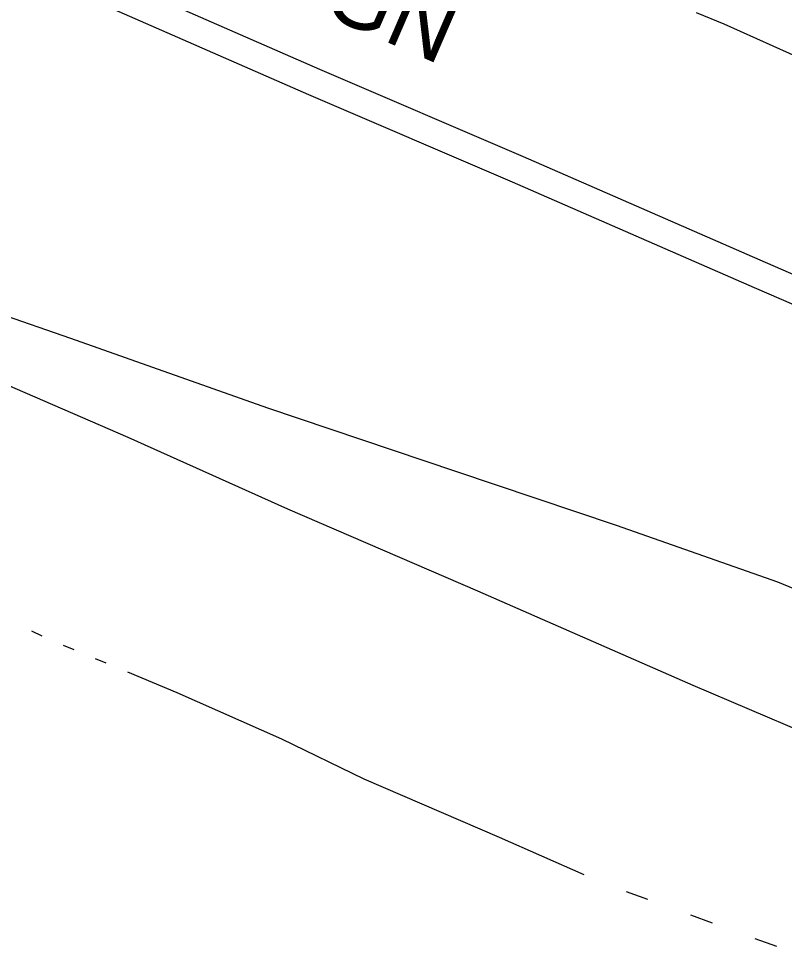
# Model space of a CAD drawing. Extents: x 589250 to 1188077, y 162953 to 363065.
# Drawn here: x 592665.1 to 592734.7, y 185972.5 to 186056.8 of the extents above; entities that cross this region are included whole.
import ezdxf

# ---------------------------------------------------------------- set-up
doc = ezdxf.new("R2010")
doc.units = 0
for name, color, linetype in [('E_RDWY', 7, 'Continuous'), ('E_RDWY_C_and_G', 7, 'Continuous'), ('E_RDWY_Gravel', 7, 'Continuous'), ('E_SGN_Text', 7, 'Continuous'), ('E_WTR_FlowLine', 7, 'Continuous')]:
    doc.layers.add(name, color=color, linetype=linetype)

msp = doc.modelspace()

# ---------------------------------------------------------------- linework, layer by layer
at = {"layer": 'E_RDWY'}
for p, q in [((592653.65, 186033.351), (592669.844, 186027.721)), ((592669.844, 186027.721), (592687.729, 186021.401)), ((592687.729, 186021.401), (592704.798, 186015.651)), ((592704.798, 186015.651), (592719.406, 186010.735)), ((592719.406, 186010.735), (592734.064, 186005.578)), ((592734.064, 186005.578), (592750.931, 185998.741))]:
    msp.add_line(p, q, dxfattribs=at)
at = {"layer": 'E_RDWY_C_and_G'}
for p, q in [((592666.502, 186063.534), (592692.452, 186052.153)), ((592665.515, 186061.238), (592691.458, 186049.859)), ((592692.452, 186052.153), (592710.952, 186044.229)), ((592691.458, 186049.859), (592709.96, 186041.934)), ((592710.952, 186044.229), (592732.939, 186034.632)), ((592709.96, 186041.934), (592731.939, 186032.341)), ((592732.939, 186034.632), (592749.772, 186027.291)), ((592731.939, 186032.341), (592748.777, 186024.997))]:
    msp.add_line(p, q, dxfattribs=at)
at = {"layer": 'E_RDWY_Gravel'}
for p, q in [((592675.06, 186018.716), (592658.252, 186025.978)), ((592689.565, 186012.179), (592675.06, 186018.716)), ((592706.849, 186004.751), (592689.565, 186012.179)), ((592726.404, 185996.173), (592706.849, 186004.751)), ((592737.557, 185991.413), (592726.404, 185996.173))]:
    msp.add_line(p, q, dxfattribs=at)
at = {"layer": 'E_WTR_FlowLine'}
for p, q in [((592729.21, 186056.252), (592726.715, 186057.269)), ((592743.848, 186049.688), (592729.21, 186056.252)), ((592667.262, 186000.663), (592666.306, 186001.104)), ((592670.163, 185999.41), (592669.19, 185999.815)), ((592673.081, 185998.197), (592672.108, 185998.601)), ((592679.519, 185995.52), (592675.026, 185997.388)), ((592689.03, 185991.288), (592679.519, 185995.52)), ((592696.508, 185987.675), (592689.031, 185991.288)), ((592708.794, 185982.376), (592696.508, 185987.675)), ((592716.487, 185978.966), (592708.794, 185982.376)), ((592722.297, 185976.733), (592720.348, 185977.446)), ((592728.146, 185974.593), (592726.196, 185975.306)), ((592734, 185972.471), (592732.048, 185973.175))]:
    msp.add_line(p, q, dxfattribs=at)

# ---------------------------------------------------------------- texts
at = {"layer": 'E_SGN_Text'}
msp.add_text('SIGN', height=6, rotation=336.61011, dxfattribs=at).set_placement((592685.407, 186060.315))

doc.saveas('drawing.dxf')
